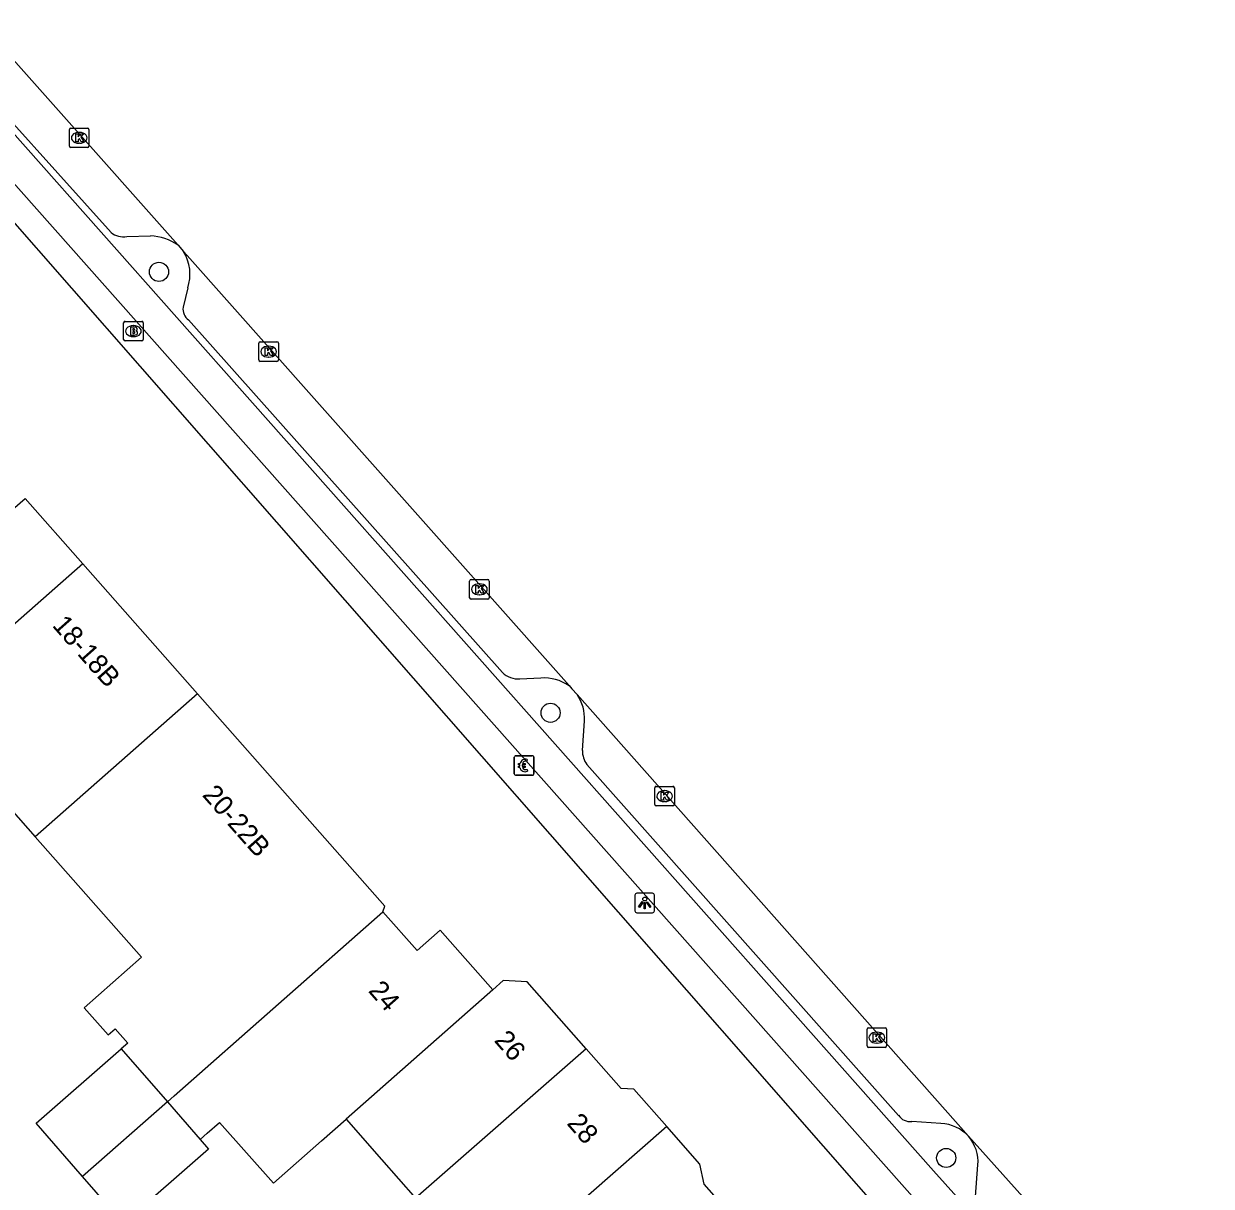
# Model space of a CAD drawing. Extents: x 159961 to 160856, y 382704 to 383353.
# Drawn here: x 160704.8 to 160765.5, y 383033.1 to 383092.5 of the extents above; entities that cross this region are included whole.
import ezdxf

# ---------------------------------------------------------------- set-up
doc = ezdxf.new("R2010")
doc.units = 0
for name, color, linetype in [('IMGEO_Betaalautomaat', 7, 'Continuous'), ('IMGEO_Boom', 7, 'Continuous'), ('IMGEO_Brandkraan', 7, 'Continuous'), ('IMGEO_Fietspad_gesloten', 7, 'Continuous'), ('IMGEO_Kolk', 7, 'Continuous'), ('IMGEO_Lichtpunt', 7, 'Continuous'), ('IMGEO_Pand', 7, 'Continuous'), ('IMGEO_Pand_nummerreeks', 7, 'Continuous'), ('IMGEO_Parkeervlak_open', 7, 'Continuous'), ('IMGEO_Rijbaan_lokaal_gesloten', 7, 'Continuous'), ('IMGEO_Voetpad_open', 7, 'Continuous')]:
    doc.layers.add(name, color=color, linetype=linetype)

msp = doc.modelspace()

# ---------------------------------------------------------------- linework, layer by layer
at = {"layer": 'IMGEO_Betaalautomaat'}
for p, q in [((160729.904, 383054.158), (160729.904, 383054.999)), ((160729.904, 383054.999), (160729.904, 383054.158)), ((160729.979, 383055.082), (160730.82, 383055.082)), ((160730.82, 383055.082), (160729.979, 383055.082)), ((160730.566, 383054.887), (160730.549, 383054.787)), ((160730.903, 383055.008), (160730.903, 383054.167)), ((160730.903, 383054.167), (160730.903, 383055.008)), ((160730.187, 383054.546), (160730.187, 383054.614)), ((160730.308, 383054.614), (160730.308, 383054.546)), ((160730.553, 383054.381), (160730.575, 383054.294)), ((160730.829, 383054.083), (160729.988, 383054.083)), ((160729.988, 383054.083), (160730.829, 383054.083))]:
    msp.add_line(p, q, dxfattribs=at)
for points in [[(160730.187, 383054.614), (160730.118, 383054.614), (160730.118, 383054.683), (160730.197, 383054.683)], [(160730.192, 383054.477), (160730.118, 383054.477), (160730.118, 383054.546), (160730.187, 383054.546)], [(160730.319, 383054.683), (160730.466, 383054.683), (160730.466, 383054.614), (160730.308, 383054.614)], [(160730.308, 383054.546), (160730.466, 383054.546), (160730.466, 383054.477), (160730.322, 383054.477)]]:
    msp.add_lwpolyline(points, dxfattribs=at)
for centre, radius, start, end in [((160729.982, 383055.005), 0.0779, 92.4484, 184.28452), ((160729.982, 383055.005), 0.0779, 92.4484, 184.28452), ((160730.48, 383054.607), 0.293, 73.01398, 165.01395), ((160730.486, 383054.62), 0.179, 69.32359, 159.56827), ((160730.826, 383055.005), 0.0779, 2.4484, 94.28452), ((160730.826, 383055.005), 0.0779, 2.4484, 94.28452), ((160729.982, 383054.161), 0.0779, 182.4484, 274.28452), ((160729.982, 383054.161), 0.0779, 182.4484, 274.28452), ((160730.453, 383054.532), 0.267, 191.80956, 297.03891), ((160730.486, 383054.547), 0.179, 202.76249, 291.86925), ((160730.826, 383054.161), 0.0779, 272.4484, 4.28452), ((160730.826, 383054.161), 0.0779, 272.4484, 4.28452)]:
    msp.add_arc(centre, radius, start, end, dxfattribs=at)
at = {"layer": 'IMGEO_Boom'}
for centre in [(160711.735, 383079.816), (160731.757, 383057.276), (160751.985, 383034.517)]:
    msp.add_circle(centre, 0.489, dxfattribs=at)
at = {"layer": 'IMGEO_Brandkraan'}
for p, q in [((160710.003, 383077.288), (160710.855, 383077.288)), ((160709.928, 383076.362), (160709.928, 383077.214)), ((160710.416, 383077.068), (160710.441, 383077.068)), ((160710.929, 383077.214), (160710.929, 383076.362)), ((160710.855, 383076.288), (160710.003, 383076.288)), ((160710.439, 383076.508), (160710.414, 383076.508))]:
    msp.add_line(p, q, dxfattribs=at)
for points in [[(160710.003, 383077.288), (160710.855, 383077.288)], [(160709.928, 383076.362), (160709.928, 383077.214)], [(160710.276, 383076.988), (160710.276, 383076.588), (160710.489, 383076.588)], [(160710.507, 383076.988), (160710.276, 383076.988)], [(160710.455, 383076.907), (160710.401, 383076.907), (160710.401, 383076.831)], [(160710.401, 383076.831), (160710.454, 383076.831)], [(160710.463, 383076.755), (160710.401, 383076.755), (160710.401, 383076.674)], [(160710.401, 383076.674), (160710.463, 383076.674)], [(160710.929, 383077.214), (160710.929, 383076.362)], [(160710.855, 383076.288), (160710.003, 383076.288)]]:
    msp.add_lwpolyline(points, dxfattribs=at)
for centre, radius, start, end in [((160710.005, 383077.212), 0.0765, 91.55205, 178.44795), ((160710.005, 383077.212), 0.0765, 91.55205, 178.44795), ((160710.853, 383077.212), 0.0765, 1.55205, 88.44795), ((160710.853, 383077.212), 0.0765, 1.55205, 88.44795), ((160710.456, 383076.869), 0.0379, 267.82845, 90.93552), ((160710.464, 383076.714), 0.0404, 269.87594, 90.50774), ((160710.511, 383076.843), 0.145, 59.4692, 91.53667), ((160710.536, 383076.89), 0.0922, 285.51372, 58.15012), ((160710.541, 383076.698), 0.105, 301.31148, 78.98903), ((160710.005, 383076.364), 0.0765, 181.55205, 268.44795), ((160710.005, 383076.364), 0.0765, 181.55205, 268.44795), ((160710.495, 383076.839), 0.251, 268.66757, 293.53466), ((160710.853, 383076.364), 0.0765, 271.55205, 358.44795), ((160710.853, 383076.364), 0.0765, 271.55205, 358.44795)]:
    msp.add_arc(centre, radius, start, end, dxfattribs=at)
for centre, major_axis, ratio, start_param, end_param in [((160710.415, 383076.788), (-0.387, 0.002), 0.722429, 4.712389, 7.853982), ((160710.44, 383076.788), (-0.39, 0.002), 0.717154, 1.570796, 4.712389)]:
    msp.add_ellipse(centre, major_axis=major_axis, ratio=ratio, start_param=start_param, end_param=end_param, dxfattribs=at)
at = {"layer": 'IMGEO_Fietspad_gesloten'}
for points in [[(160683.967, 383110.175), (160686.696, 383107.388), (160688.818, 383104.989), (160694.352, 383098.361), (160701.018, 383090.565), (160751.341, 383033.866), (160762.195, 383021.758)], [(160685.483, 383106.174), (160688.293, 383103.007), (160697.195, 383092.363), (160750.512, 383032.262), (160767.848, 383012.954), (160798.378, 382979.546), (160798.294, 382979.468), (160798.967, 382978.754)]]:
    msp.add_lwpolyline(points, dxfattribs=at)
at = {"layer": 'IMGEO_Kolk'}
for p, q in [((160707.156, 383086.245), (160707.156, 383087.097)), ((160707.231, 383087.171), (160708.083, 383087.171)), ((160707.644, 383086.951), (160707.669, 383086.951)), ((160708.157, 383087.097), (160708.157, 383086.245)), ((160707.667, 383086.391), (160707.642, 383086.391)), ((160708.083, 383086.171), (160707.231, 383086.171)), ((160716.842, 383075.313), (160716.842, 383076.165)), ((160716.917, 383076.239), (160717.769, 383076.239)), ((160717.33, 383076.019), (160717.355, 383076.019)), ((160717.843, 383076.165), (160717.843, 383075.313)), ((160717.353, 383075.459), (160717.328, 383075.459)), ((160717.769, 383075.239), (160716.917, 383075.239)), ((160727.619, 383063.16), (160727.619, 383064.012)), ((160727.694, 383064.086), (160728.546, 383064.086)), ((160728.62, 383064.012), (160728.62, 383063.16)), ((160728.13, 383063.306), (160728.105, 383063.306)), ((160728.107, 383063.866), (160728.132, 383063.866)), ((160728.546, 383063.086), (160727.694, 383063.086)), ((160737.086, 383052.589), (160737.086, 383053.441)), ((160737.161, 383053.515), (160738.013, 383053.515)), ((160737.574, 383053.295), (160737.599, 383053.295)), ((160738.087, 383053.441), (160738.087, 383052.589)), ((160738.013, 383052.515), (160737.161, 383052.515)), ((160737.597, 383052.735), (160737.572, 383052.735)), ((160747.938, 383040.242), (160747.938, 383041.094)), ((160748.013, 383041.168), (160748.865, 383041.168)), ((160748.426, 383040.948), (160748.451, 383040.948)), ((160748.939, 383041.094), (160748.939, 383040.242)), ((160748.449, 383040.388), (160748.424, 383040.388)), ((160748.865, 383040.168), (160748.013, 383040.168))]:
    msp.add_line(p, q, dxfattribs=at)
for points in [[(160707.156, 383086.245), (160707.156, 383087.097)], [(160707.231, 383087.171), (160708.083, 383087.171)], [(160708.157, 383087.097), (160708.157, 383086.245)], [(160707.477, 383086.871), (160707.6, 383086.871), (160707.6, 383086.72), (160707.73, 383086.871), (160707.894, 383086.871), (160707.748, 383086.72), (160707.901, 383086.471), (160707.749, 383086.471), (160707.664, 383086.635), (160707.6, 383086.568), (160707.6, 383086.471), (160707.477, 383086.471), (160707.477, 383086.871)], [(160708.083, 383086.171), (160707.231, 383086.171)], [(160716.842, 383075.313), (160716.842, 383076.165)], [(160716.917, 383076.239), (160717.769, 383076.239)], [(160717.843, 383076.165), (160717.843, 383075.313)], [(160717.163, 383075.939), (160717.286, 383075.939), (160717.286, 383075.788), (160717.416, 383075.939), (160717.58, 383075.939), (160717.434, 383075.788), (160717.587, 383075.539), (160717.435, 383075.539), (160717.35, 383075.703), (160717.286, 383075.636), (160717.286, 383075.539), (160717.163, 383075.539), (160717.163, 383075.939)], [(160717.769, 383075.239), (160716.917, 383075.239)], [(160727.619, 383063.16), (160727.619, 383064.012)], [(160727.694, 383064.086), (160728.546, 383064.086)], [(160728.62, 383064.012), (160728.62, 383063.16)], [(160727.94, 383063.786), (160728.063, 383063.786), (160728.063, 383063.635), (160728.193, 383063.786), (160728.357, 383063.786), (160728.211, 383063.635), (160728.364, 383063.386), (160728.212, 383063.386), (160728.127, 383063.55), (160728.063, 383063.483), (160728.063, 383063.386), (160727.94, 383063.386), (160727.94, 383063.786)], [(160728.546, 383063.086), (160727.694, 383063.086)], [(160737.086, 383052.589), (160737.086, 383053.441)], [(160737.161, 383053.515), (160738.013, 383053.515)], [(160737.407, 383053.215), (160737.53, 383053.215), (160737.53, 383053.064), (160737.66, 383053.215), (160737.824, 383053.215), (160737.678, 383053.064), (160737.831, 383052.815), (160737.679, 383052.815), (160737.594, 383052.979), (160737.53, 383052.912), (160737.53, 383052.815), (160737.407, 383052.815), (160737.407, 383053.215)], [(160738.087, 383053.441), (160738.087, 383052.589)], [(160738.013, 383052.515), (160737.161, 383052.515)], [(160747.938, 383040.242), (160747.938, 383041.094)], [(160748.013, 383041.168), (160748.865, 383041.168)], [(160748.259, 383040.868), (160748.382, 383040.868), (160748.382, 383040.717), (160748.512, 383040.868), (160748.676, 383040.868), (160748.53, 383040.717), (160748.683, 383040.468), (160748.531, 383040.468), (160748.446, 383040.632), (160748.382, 383040.565), (160748.382, 383040.468), (160748.259, 383040.468), (160748.259, 383040.868)], [(160748.939, 383041.094), (160748.939, 383040.242)], [(160748.865, 383040.168), (160748.013, 383040.168)]]:
    msp.add_lwpolyline(points, dxfattribs=at)
for centre, start, end in [((160707.233, 383087.095), 91.55205, 178.44795), ((160707.233, 383087.095), 91.55205, 178.44795), ((160708.081, 383087.095), 1.55205, 88.44795), ((160708.081, 383087.095), 1.55205, 88.44795), ((160707.233, 383086.247), 181.55205, 268.44795), ((160707.233, 383086.247), 181.55205, 268.44795), ((160708.081, 383086.247), 271.55205, 358.44795), ((160708.081, 383086.247), 271.55205, 358.44795), ((160716.919, 383076.163), 91.55205, 178.44795), ((160716.919, 383076.163), 91.55205, 178.44795), ((160717.767, 383076.163), 1.55205, 88.44795), ((160717.767, 383076.163), 1.55205, 88.44795), ((160716.919, 383075.315), 181.55205, 268.44795), ((160716.919, 383075.315), 181.55205, 268.44795), ((160717.767, 383075.315), 271.55205, 358.44795), ((160717.767, 383075.315), 271.55205, 358.44795), ((160727.696, 383064.01), 91.55205, 178.44795), ((160727.696, 383064.01), 91.55205, 178.44795), ((160728.544, 383064.01), 1.55205, 88.44795), ((160728.544, 383064.01), 1.55205, 88.44795), ((160727.696, 383063.162), 181.55205, 268.44795), ((160727.696, 383063.162), 181.55205, 268.44795), ((160728.544, 383063.162), 271.55205, 358.44795), ((160728.544, 383063.162), 271.55205, 358.44795), ((160737.163, 383053.439), 91.55205, 178.44795), ((160737.163, 383053.439), 91.55205, 178.44795), ((160738.011, 383053.439), 1.55205, 88.44795), ((160738.011, 383053.439), 1.55205, 88.44795), ((160737.163, 383052.591), 181.55205, 268.44795), ((160737.163, 383052.591), 181.55205, 268.44795), ((160738.011, 383052.591), 271.55205, 358.44795), ((160738.011, 383052.591), 271.55205, 358.44795), ((160748.015, 383041.092), 91.55205, 178.44795), ((160748.015, 383041.092), 91.55205, 178.44795), ((160748.863, 383041.092), 1.55205, 88.44795), ((160748.863, 383041.092), 1.55205, 88.44795), ((160748.015, 383040.244), 181.55205, 268.44795), ((160748.015, 383040.244), 181.55205, 268.44795), ((160748.863, 383040.244), 271.55205, 358.44795), ((160748.863, 383040.244), 271.55205, 358.44795)]:
    msp.add_arc(centre, 0.0765, start, end, dxfattribs=at)
for centre, major_axis, ratio, start_param, end_param in [((160707.643, 383086.671), (-0.387, 0.002), 0.722429, 4.712389, 7.853982), ((160707.668, 383086.671), (-0.39, 0.002), 0.717154, 1.570796, 4.712389), ((160717.329, 383075.739), (-0.387, 0.002), 0.722429, 4.712389, 7.853982), ((160717.354, 383075.739), (-0.39, 0.002), 0.717154, 1.570796, 4.712389), ((160728.106, 383063.586), (-0.387, 0.002), 0.722429, 4.712389, 7.853982), ((160728.131, 383063.586), (-0.39, 0.002), 0.717154, 1.570796, 4.712389), ((160737.573, 383053.015), (-0.387, 0.002), 0.722429, 4.712389, 7.853982), ((160737.598, 383053.015), (-0.39, 0.002), 0.717154, 1.570796, 4.712389), ((160748.425, 383040.668), (-0.387, 0.002), 0.722429, 4.712389, 7.853982), ((160748.45, 383040.668), (-0.39, 0.002), 0.717154, 1.570796, 4.712389)]:
    msp.add_ellipse(centre, major_axis=major_axis, ratio=ratio, start_param=start_param, end_param=end_param, dxfattribs=at)
at = {"layer": 'IMGEO_Lichtpunt'}
for p, q in [((160736.073, 383047.955), (160736.073, 383047.148)), ((160736.073, 383047.955), (160736.073, 383047.148)), ((160736.975, 383048.05), (160736.167, 383048.05)), ((160736.975, 383048.05), (160736.167, 383048.05)), ((160737.069, 383047.148), (160737.069, 383047.955)), ((160737.069, 383047.148), (160737.069, 383047.955)), ((160736.167, 383047.054), (160736.975, 383047.054)), ((160736.167, 383047.054), (160736.975, 383047.054))]:
    msp.add_line(p, q, dxfattribs=at)
for points in [[(160736.447, 383047.619), (160736.486, 383047.591), (160736.298, 383047.329), (160736.26, 383047.356), (160736.447, 383047.619)], [(160736.549, 383047.571), (160736.596, 383047.571), (160736.596, 383047.249), (160736.549, 383047.249), (160736.549, 383047.571)], [(160736.659, 383047.591), (160736.697, 383047.618), (160736.884, 383047.356), (160736.845, 383047.328), (160736.659, 383047.591)]]:
    msp.add_lwpolyline(points, dxfattribs=at)
msp.add_circle((160736.572, 383047.753), 0.0994, dxfattribs=at)
for centre, start, end in [((160736.167, 383047.955), 90, 180), ((160736.167, 383047.955), 90, 180), ((160736.975, 383047.955), 0, 90), ((160736.975, 383047.955), 0, 90), ((160736.167, 383047.148), 180, 270), ((160736.167, 383047.148), 180, 270), ((160736.975, 383047.148), 270, 0), ((160736.975, 383047.148), 270, 360)]:
    msp.add_arc(centre, 0.0946, start, end, dxfattribs=at)
at = {"layer": 'IMGEO_Pand'}
for points in [[(160701.251, 383070.289), (160703.862, 383067.33), (160704.888, 383068.235), (160707.835, 383064.894)], [(160707.835, 383064.894), (160699.09, 383057.18)], [(160713.705, 383058.241), (160707.835, 383064.894)], [(160713.705, 383058.241), (160705.412, 383050.925)], [(160723.186, 383047.106), (160723.28, 383047.388), (160713.705, 383058.241)], [(160699.09, 383057.18), (160699.349, 383056.886), (160699.801, 383057.285), (160705.412, 383050.925)], [(160705.412, 383050.925), (160710.839, 383044.774), (160707.915, 383042.195), (160709.139, 383040.807), (160709.493, 383041.119), (160710.144, 383040.381), (160709.808, 383040.089)], [(160712.163, 383037.387), (160712.513, 383037.696), (160723.186, 383047.106)], [(160728.806, 383043.118), (160726.114, 383046.17), (160724.932, 383045.127), (160723.186, 383047.106)], [(160733.575, 383040.1), (160730.563, 383043.514), (160729.341, 383043.59), (160728.806, 383043.118)], [(160728.806, 383043.118), (160721.3, 383036.501)], [(160707.828, 383033.565), (160705.451, 383036.293), (160709.808, 383040.089)], [(160709.808, 383040.089), (160712.163, 383037.387)], [(160733.575, 383040.1), (160724.855, 383032.468)], [(160737.708, 383036.117), (160736.022, 383038.028), (160735.367, 383038.069), (160733.575, 383040.1)], [(160712.163, 383037.387), (160707.828, 383033.565)], [(160712.163, 383037.387), (160713.843, 383035.459)], [(160713.843, 383035.459), (160714.205, 383035.778), (160714.837, 383036.336), (160717.583, 383033.223), (160720.051, 383035.399), (160721.3, 383036.501)], [(160721.3, 383036.501), (160723.12, 383034.436), (160724.855, 383032.468)], [(160737.708, 383036.117), (160729.693, 383029.102)], [(160741.127, 383031.448), (160739.602, 383033.176), (160739.394, 383034.206), (160737.708, 383036.117)], [(160713.843, 383035.459), (160714.273, 383034.966), (160709.916, 383031.169), (160707.828, 383033.565)]]:
    msp.add_lwpolyline(points, dxfattribs=at)
at = {"layer": 'IMGEO_Parkeervlak_open'}
for points in [[(160701.247, 383090.767), (160709.285, 383081.831)], [(160710.088, 383081.624), (160711.31, 383081.655)], [(160713.206, 383078.994), (160712.964, 383078.011)], [(160713.248, 383077.357), (160729.297, 383059.339)], [(160730.192, 383059.01), (160731.264, 383059.054)], [(160733.382, 383055.343), (160733.485, 383056.87)], [(160749.55, 383036.695), (160733.605, 383054.628)], [(160751.719, 383036.276), (160750.222, 383036.377)], [(160753.486, 383032.54), (160753.608, 383034.161)]]:
    msp.add_lwpolyline(points, dxfattribs=at)
for centre, radius, start, end in [((160709.913, 383082.604), 0.996, 230.94533, 280.14429), ((160711.206, 383079.018), 2.639, 55.27511, 87.73217), ((160711.053, 383079.699), 2.266, 341.85796, 30.90317), ((160713.646, 383077.919), 0.688, 172.28147, 234.66439), ((160730.105, 383060.154), 1.148, 225.27011, 274.36326), ((160731.407, 383056.745), 2.313, 55.95606, 93.54719), ((160731.485, 383057.026), 2.006, 355.53299, 35.94896), ((160734.684, 383055.357), 1.302, 180.60215, 214.04201), ((160750.145, 383037.083), 0.71, 213.09513, 276.25651), ((160751.632, 383034.234), 2.044, 43.04109, 87.56884), ((160751.555, 383034.3), 2.058, 356.12598, 40.22796)]:
    msp.add_arc(centre, radius, start, end, dxfattribs=at)
at = {"layer": 'IMGEO_Rijbaan_lokaal_gesloten'}
for points in [[(160700.875, 383094.511), (160712.709, 383081.187)], [(160712.709, 383081.187), (160712.997, 383080.863)], [(160712.997, 383080.863), (160713.176, 383080.662), (160719.676, 383073.343), (160732.702, 383058.662)], [(160732.702, 383058.662), (160732.84, 383058.507), (160733.109, 383058.204)], [(160733.109, 383058.204), (160753.126, 383035.629)], [(160753.126, 383035.629), (160765.265, 383022.079)]]:
    msp.add_lwpolyline(points, dxfattribs=at)
at = {"layer": 'IMGEO_Voetpad_open'}
msp.add_lwpolyline([(160790.193, 382984.786), (160790.273, 382985.751), (160777.189, 383000), (160752.695, 383027.147), (160693.284, 383094.955), (160693.113, 383094.806), (160692.06, 383095.951), (160690.078, 383098.106), (160682.942, 383106.472)], dxfattribs=at)

# ---------------------------------------------------------------- texts
at = {"layer": 'IMGEO_Pand_nummerreeks'}
for s, rotation, p in [('18-18B', 311.50156, (160706.238, 383061.723)), ('20-22B', 311.41318, (160713.912, 383053.05)), ('24', 311.41891, (160722.399, 383043.04)), ('26', 311.21264, (160728.835, 383040.503)), ('28', 311.21391, (160732.549, 383036.264))]:
    msp.add_text(s, height=1, rotation=rotation, dxfattribs=at).set_placement(p)

doc.saveas('drawing.dxf')
